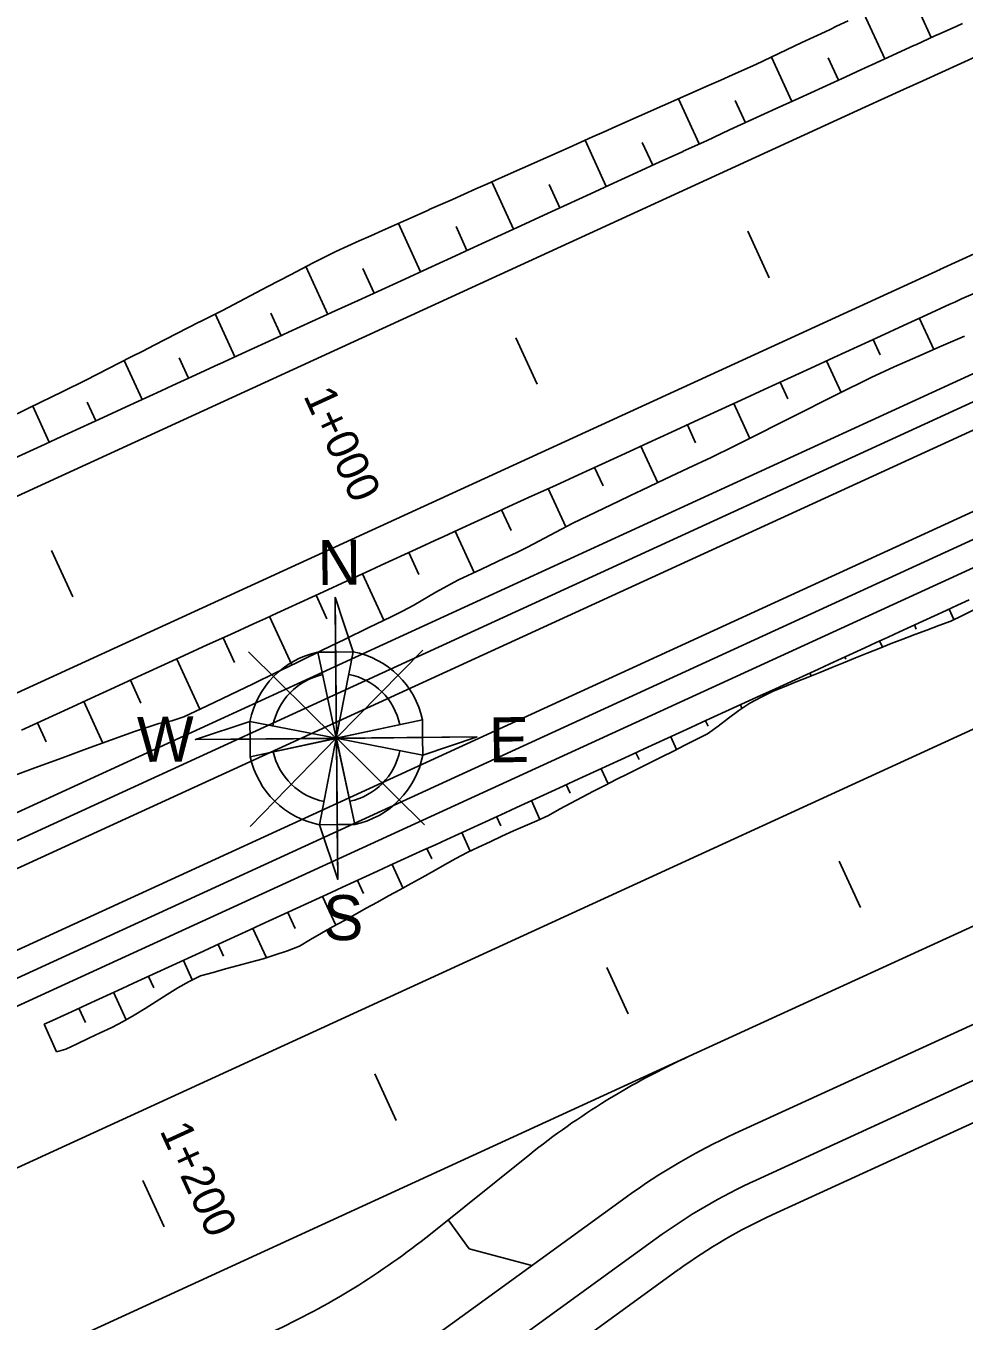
# Model space of a CAD drawing. Extents: x 6503541 to 6503743, y 5888004 to 5888145.
# Drawn here: x 6503619.286 to 6503620.168, y 5888061.951 to 5888063.168 of the extents above; entities that cross this region are included whole.
import ezdxf

# ---------------------------------------------------------------- set-up
doc = ezdxf.new("R2010")
doc.units = 0
doc.layers.add('12', color=7, linetype='Continuous')

msp = doc.modelspace()

# ---------------------------------------------------------------- linework, layer by layer
at = {"layer": '12'}
for p, q in [((6503617.6711, 5888061.6924), (6503621.1014, 5888063.2651)), ((6503605.1366, 5888055.919), (6503621.1114, 5888063.2433)), ((6503605.1466, 5888055.8972), (6503621.1214, 5888063.2215)), ((6503605.1756, 5888055.8339), (6503621.1505, 5888063.1582)), ((6503605.1856, 5888055.8121), (6503621.1605, 5888063.1364)), ((6503617.8058, 5888061.5719), (6503621.1705, 5888063.1146)), ((6503620.0749, 5888063.0915), (6503617.9179, 5888062.1025)), ((6503620.1449, 5888062.9388), (6503618.0131, 5888061.9614)), ((6503620.7824, 5888062.7849), (6503618.1795, 5888061.5914)), ((6503619.5762, 5888062.6308), (6503619.5787, 5888062.3658)), ((6503620.8524, 5888062.6321), (6503619.909, 5888062.1996)), ((6503620.1535, 5888062.6198), (6503620.158, 5888062.61)), ((6503620.1226, 5888062.6009), (6503620.1208, 5888062.6048)), ((6503620.0881, 5888062.5898), (6503620.0907, 5888062.584)), ((6503619.5771, 5888062.4983), (6503619.4947, 5888062.5795)), ((6503619.5601, 5888062.5793), (6503619.5767, 5888062.5794)), ((6503619.5774, 5888062.4984), (6503619.5601, 5888062.5793)), ((6503619.5767, 5888062.5794), (6503619.5933, 5888062.5796)), ((6503619.5774, 5888062.4984), (6503619.5933, 5888062.5796)), ((6503619.5775, 5888062.4987), (6503619.6586, 5888062.581)), ((6503620.0563, 5888062.5727), (6503620.0553, 5888062.5748)), ((6503620.0226, 5888062.5598), (6503620.0239, 5888062.557)), ((6503620.8875, 5888062.5558), (6503619.952, 5888062.1269)), ((6503619.9902, 5888062.5442), (6503619.9899, 5888062.5448)), ((6503619.9572, 5888062.5298), (6503619.9587, 5888062.5265)), ((6503619.5774, 5888062.4984), (6503619.4962, 5888062.5141)), ((6503619.5774, 5888062.4984), (6503619.6584, 5888062.5157)), ((6503619.9268, 5888062.5097), (6503619.9244, 5888062.5148)), ((6503620.9074, 5888062.5122), (6503619.972, 5888062.0833)), ((6503619.445, 5888062.4971), (6503619.7099, 5888062.4996)), ((6503619.5775, 5888062.4987), (6503619.4963, 5888062.4156)), ((6503619.4964, 5888062.4976), (6503619.5771, 5888062.4983)), ((6503619.4965, 5888062.481), (6503619.4964, 5888062.4976)), ((6503619.4965, 5888062.481), (6503619.5774, 5888062.4984)), ((6503619.5771, 5888062.4983), (6503619.4965, 5888062.481)), ((6503619.5616, 5888062.4171), (6503619.5774, 5888062.4984)), ((6503619.5774, 5888062.4984), (6503619.6587, 5888062.4825)), ((6503619.5774, 5888062.4984), (6503619.5948, 5888062.4174)), ((6503619.5775, 5888062.4987), (6503619.6602, 5888062.4171)), ((6503619.8917, 5888062.4998), (6503619.8972, 5888062.4879)), ((6503619.862, 5888062.4783), (6503619.859, 5888062.4848)), ((6503620.9225, 5888062.4795), (6503619.987, 5888062.0506)), ((6503619.8263, 5888062.4698), (6503619.8328, 5888062.4556)), ((6503619.7972, 5888062.4468), (6503619.7935, 5888062.4548)), ((6503619.7608, 5888062.4398), (6503619.7688, 5888062.4222)), ((6503619.732, 5888062.4162), (6503619.7281, 5888062.4248)), ((6503619.6954, 5888062.4098), (6503619.7033, 5888062.3924)), ((6503619.6671, 5888062.385), (6503619.6626, 5888062.3948)), ((6503619.6299, 5888062.3798), (6503619.64, 5888062.3577)), ((6503619.6028, 5888062.3525), (6503619.5972, 5888062.3647)), ((6503619.5645, 5888062.3497), (6503619.5769, 5888062.3227)), ((6503619.5386, 5888062.3197), (6503619.5317, 5888062.3347)), ((6503619.499, 5888062.3197), (6503619.5117, 5888062.2922)), ((6503619.4714, 5888062.2936), (6503619.4663, 5888062.3047)), ((6503619.4336, 5888062.2897), (6503619.442, 5888062.2714)), ((6503619.4059, 5888062.2638), (6503619.4008, 5888062.2747)), ((6503619.3681, 5888062.2597), (6503619.3799, 5888062.2339)), ((6503619.3415, 5888062.2313), (6503619.3354, 5888062.2447)), ((6503619.3027, 5888062.2297), (6503619.3145, 5888062.2039)), ((6503618.1296, 5888061.3838), (6503619.909, 5888062.1996)), ((6503619.7592, 5888062.1073), (6503619.6658, 5888062.0325)), ((6503619.8499, 5888062.0673), (6503619.73, 5888061.9803)), ((6503619.7023, 5888062.0186), (6503619.6825, 5888062.0459)), ((6503619.8781, 5888062.0284), (6503619.6804, 5888061.8851)), ((6503619.7613, 5888062.003), (6503619.7023, 5888062.0186)), ((6503619.8992, 5888061.9993), (6503619.7659, 5888061.9026)), ((6503619.73, 5888061.9803), (6503619.6523, 5888061.924))]:
    msp.add_line(p, q, dxfattribs=at)
for points in [[(6503620.0929, 5888063.1367), (6503620.0734, 5888063.1794)], [(6503619.2708, 5888062.7598), (6503619.2926, 5888062.7698), (6503619.3036, 5888062.7748), (6503619.3144, 5888062.7798), (6503619.3362, 5888062.7898), (6503619.3581, 5888062.7998), (6503619.3581, 5888062.7998), (6503619.3799, 5888062.8098), (6503619.4017, 5888062.8198), (6503619.4126, 5888062.8248), (6503619.4235, 5888062.8298), (6503619.4453, 5888062.8398), (6503619.4671, 5888062.8498), (6503619.4672, 5888062.8498), (6503619.489, 5888062.8598), (6503619.5108, 5888062.8698), (6503619.5217, 5888062.8748), (6503619.5326, 5888062.8798), (6503619.5544, 5888062.8898), (6503619.5762, 5888062.8998), (6503619.5763, 5888062.8998), (6503619.598, 5888062.9098), (6503619.6199, 5888062.9198), (6503619.6308, 5888062.9248), (6503619.6417, 5888062.9298), (6503619.6635, 5888062.9398), (6503619.6853, 5888062.9498), (6503619.6853, 5888062.9498), (6503619.7071, 5888062.9598), (6503619.7289, 5888062.9698), (6503619.7399, 5888062.9748), (6503619.7508, 5888062.9798), (6503619.7726, 5888062.9898), (6503619.7944, 5888062.9998), (6503619.7944, 5888062.9998), (6503619.8162, 5888063.0098), (6503619.838, 5888063.0198), (6503619.849, 5888063.0249), (6503619.8598, 5888063.0298), (6503619.8816, 5888063.0398), (6503619.9035, 5888063.0498), (6503619.9035, 5888063.0499), (6503619.9253, 5888063.0598), (6503619.9471, 5888063.0699), (6503619.958, 5888063.0749), (6503619.9689, 5888063.0799), (6503619.9907, 5888063.0899), (6503620.0125, 5888063.0999), (6503620.0126, 5888063.0999), (6503620.0344, 5888063.1099), (6503620.0562, 5888063.1199), (6503620.0609, 5888063.122), (6503620.0671, 5888063.1249), (6503620.0781, 5888063.1299), (6503620.0807, 5888063.1311), (6503620.1, 5888063.1399), (6503620.1005, 5888063.1401), (6503620.1203, 5888063.1492), (6503620.122, 5888063.1499), (6503620.122, 5888063.1499), (6503620.1401, 5888063.1582), (6503620.1439, 5888063.1599), (6503620.1599, 5888063.1672), (6503620.1659, 5888063.1699)], [(6503619.2773, 5888062.8031), (6503619.2881, 5888062.8084), (6503619.2989, 5888062.8137), (6503619.3204, 5888062.8242), (6503619.342, 5888062.8349), (6503619.342, 5888062.8349), (6503619.3633, 5888062.8458), (6503619.3847, 5888062.8568), (6503619.3955, 5888062.8622), (6503619.4061, 5888062.8677), (6503619.4275, 5888062.8786), (6503619.4489, 5888062.8895), (6503619.449, 5888062.8895), (6503619.4703, 5888062.9004), (6503619.4917, 5888062.9115), (6503619.5023, 5888062.9171), (6503619.5129, 5888062.9227), (6503619.5342, 5888062.9339), (6503619.5555, 5888062.945), (6503619.5555, 5888062.945), (6503619.577, 5888062.9558), (6503619.5989, 5888062.9656), (6503619.6099, 5888062.9705), (6503619.6208, 5888062.9754), (6503619.6427, 5888062.9852), (6503619.6646, 5888062.9949), (6503619.6646, 5888062.995), (6503619.6865, 5888063.0047), (6503619.7085, 5888063.0145), (6503619.7194, 5888063.0194), (6503619.7304, 5888063.0243), (6503619.7523, 5888063.034), (6503619.7742, 5888063.0438), (6503619.7743, 5888063.0438), (6503619.7962, 5888063.0535), (6503619.8181, 5888063.0633), (6503619.8291, 5888063.0682), (6503619.84, 5888063.073), (6503619.862, 5888063.0828), (6503619.8839, 5888063.0925), (6503619.8839, 5888063.0925), (6503619.9059, 5888063.1022), (6503619.9278, 5888063.1119), (6503619.9388, 5888063.1168), (6503619.9497, 5888063.1217), (6503619.9717, 5888063.1314), (6503619.9934, 5888063.1417), (6503619.9934, 5888063.1417), (6503620.0151, 5888063.1519), (6503620.0368, 5888063.1621), (6503620.0415, 5888063.1643), (6503620.0477, 5888063.1673), (6503620.0586, 5888063.1724)], [(6503620.1366, 5888063.1566), (6503620.1268, 5888063.1782)], [(6503620.0056, 5888063.0967), (6503619.9865, 5888063.1384)], [(6503620.0493, 5888063.1167), (6503620.0396, 5888063.1378)], [(6503619.9184, 5888063.0567), (6503619.8989, 5888063.0991)], [(6503619.962, 5888063.0767), (6503619.9524, 5888063.0976)], [(6503619.8311, 5888063.0167), (6503619.8112, 5888063.0602)], [(6503619.8748, 5888063.0367), (6503619.8649, 5888063.0582)], [(6503619.7439, 5888062.9767), (6503619.7235, 5888063.0212)], [(6503619.7875, 5888062.9967), (6503619.7774, 5888063.0187)], [(6503619.6566, 5888062.9367), (6503619.6358, 5888062.9821)], [(6503619.7002, 5888062.9567), (6503619.6899, 5888062.9791)], [(6503619.9843, 5888062.9311), (6503619.9643, 5888062.9748)], [(6503619.5693, 5888062.8966), (6503619.5488, 5888062.9415)], [(6503619.613, 5888062.9167), (6503619.6024, 5888062.9396)], [(6503619.2816, 5888062.506), (6503619.2925, 5888062.511), (6503619.3034, 5888062.516), (6503619.3252, 5888062.526), (6503619.347, 5888062.536), (6503619.347, 5888062.536), (6503619.3688, 5888062.546), (6503619.3906, 5888062.556), (6503619.4016, 5888062.561), (6503619.4125, 5888062.566), (6503619.4343, 5888062.576), (6503619.4561, 5888062.586), (6503619.4561, 5888062.586), (6503619.4779, 5888062.596), (6503619.4997, 5888062.606), (6503619.5107, 5888062.611), (6503619.5215, 5888062.616), (6503619.5433, 5888062.626), (6503619.5652, 5888062.636), (6503619.5652, 5888062.636), (6503619.587, 5888062.646), (6503619.6088, 5888062.656), (6503619.6197, 5888062.661), (6503619.6306, 5888062.666), (6503619.6524, 5888062.676), (6503619.6742, 5888062.686), (6503619.6743, 5888062.686), (6503619.6961, 5888062.696), (6503619.7179, 5888062.706), (6503619.7288, 5888062.711), (6503619.7397, 5888062.716), (6503619.7615, 5888062.726), (6503619.7833, 5888062.736), (6503619.7834, 5888062.736), (6503619.8051, 5888062.746), (6503619.827, 5888062.756), (6503619.8379, 5888062.761), (6503619.8488, 5888062.766), (6503619.8706, 5888062.776), (6503619.8924, 5888062.786), (6503619.8924, 5888062.786), (6503619.9142, 5888062.796), (6503619.936, 5888062.806), (6503619.947, 5888062.8111), (6503619.9579, 5888062.816), (6503619.9797, 5888062.826), (6503620.0015, 5888062.836), (6503620.0015, 5888062.8361), (6503620.0233, 5888062.846), (6503620.0451, 5888062.8561), (6503620.0561, 5888062.8611), (6503620.0669, 5888062.8661), (6503620.0888, 5888062.8761), (6503620.1106, 5888062.8861), (6503620.1106, 5888062.8861), (6503620.1324, 5888062.8961), (6503620.1542, 5888062.9061), (6503620.1589, 5888062.9082), (6503620.1651, 5888062.9111), (6503620.1759, 5888062.916)], [(6503619.4821, 5888062.8566), (6503619.4636, 5888062.897)], [(6503619.5257, 5888062.8766), (6503619.5159, 5888062.8979)], [(6503620.1255, 5888062.8929), (6503620.139, 5888062.8636)], [(6503619.2747, 5888062.4634), (6503619.2973, 5888062.4717), (6503619.3086, 5888062.4758), (6503619.3199, 5888062.48), (6503619.3425, 5888062.4883), (6503619.3651, 5888062.4965), (6503619.3651, 5888062.4966), (6503619.3877, 5888062.5048), (6503619.4107, 5888062.5121), (6503619.4228, 5888062.5148), (6503619.4342, 5888062.5185), (6503619.4559, 5888062.5288), (6503619.4775, 5888062.5392), (6503619.4776, 5888062.5392), (6503619.4991, 5888062.5496), (6503619.5208, 5888062.5601), (6503619.5316, 5888062.5653), (6503619.5424, 5888062.5706), (6503619.564, 5888062.581), (6503619.5856, 5888062.5915), (6503619.5856, 5888062.5915), (6503619.6072, 5888062.602), (6503619.6288, 5888062.6125), (6503619.6396, 5888062.6177), (6503619.6502, 5888062.6233), (6503619.671, 5888062.6355), (6503619.6921, 5888062.6471), (6503619.6921, 5888062.6472), (6503619.7138, 5888062.6573), (6503619.7355, 5888062.6675), (6503619.7464, 5888062.6726), (6503619.7571, 5888062.678), (6503619.7784, 5888062.6892), (6503619.7997, 5888062.7004), (6503619.7997, 5888062.7004), (6503619.8212, 5888062.7109), (6503619.8429, 5888062.7212), (6503619.8538, 5888062.7263), (6503619.8646, 5888062.7314), (6503619.8863, 5888062.7417), (6503619.908, 5888062.752), (6503619.9081, 5888062.752), (6503619.9297, 5888062.7622), (6503619.9513, 5888062.7728), (6503619.9621, 5888062.7782), (6503619.9728, 5888062.7835), (6503619.9942, 5888062.7943), (6503620.0157, 5888062.8051), (6503620.0157, 5888062.8051), (6503620.0371, 5888062.8159), (6503620.0586, 5888062.8267), (6503620.0694, 5888062.8321), (6503620.0801, 5888062.8374), (6503620.1019, 5888062.8474), (6503620.1239, 5888062.857), (6503620.1239, 5888062.857), (6503620.1459, 5888062.8666), (6503620.1679, 5888062.8762)], [(6503619.7661, 5888062.8311), (6503619.7461, 5888062.8747)], [(6503620.0819, 5888062.8729), (6503620.0885, 5888062.8586)], [(6503619.3948, 5888062.8166), (6503619.378, 5888062.8533)], [(6503619.4384, 5888062.8366), (6503619.4296, 5888062.8559)], [(6503620.0383, 5888062.8529), (6503620.0518, 5888062.8233)], [(6503619.9946, 5888062.8329), (6503620.0018, 5888062.8173)], [(6503619.3512, 5888062.7966), (6503619.3432, 5888062.8141)], [(6503619.3075, 5888062.7766), (6503619.2921, 5888062.8103)], [(6503619.951, 5888062.8129), (6503619.966, 5888062.7801)], [(6503619.9074, 5888062.7929), (6503619.9151, 5888062.7759)], [(6503619.8637, 5888062.7729), (6503619.8795, 5888062.7385)], [(6503619.8201, 5888062.7529), (6503619.8281, 5888062.7354)], [(6503619.7765, 5888062.7329), (6503619.793, 5888062.6969)], [(6503619.7328, 5888062.7129), (6503619.7416, 5888062.6937)], [(6503619.6892, 5888062.6929), (6503619.707, 5888062.6541)], [(6503619.3298, 5888062.6311), (6503619.3098, 5888062.6747)], [(6503619.6456, 5888062.6729), (6503619.655, 5888062.6522)], [(6503619.6019, 5888062.6529), (6503619.622, 5888062.6092)], [(6503619.5583, 5888062.6328), (6503619.5685, 5888062.6105)], [(6503619.5762, 5888062.6308), (6503619.5767, 5888062.5794), (6503619.5767, 5888062.5794), (6503619.5933, 5888062.5796), (6503619.5762, 5888062.6308)], [(6503619.3027, 5888062.2297), (6503619.3106, 5888062.2333), (6503619.3215, 5888062.2383), (6503619.3324, 5888062.2433), (6503619.3433, 5888062.2483), (6503619.3542, 5888062.2533), (6503619.3651, 5888062.2583), (6503619.376, 5888062.2633), (6503619.3869, 5888062.2683), (6503619.3978, 5888062.2733), (6503619.4087, 5888062.2783), (6503619.4196, 5888062.2833), (6503619.4306, 5888062.2883), (6503619.4415, 5888062.2933), (6503619.4524, 5888062.2983), (6503619.4633, 5888062.3033), (6503619.4742, 5888062.3083), (6503619.4851, 5888062.3134), (6503619.496, 5888062.3184), (6503619.5069, 5888062.3234), (6503619.5178, 5888062.3284), (6503619.5287, 5888062.3334), (6503619.5396, 5888062.3384), (6503619.5505, 5888062.3434), (6503619.5615, 5888062.3484), (6503619.5724, 5888062.3534), (6503619.5833, 5888062.3584), (6503619.5942, 5888062.3634), (6503619.6051, 5888062.3684), (6503619.616, 5888062.3734), (6503619.6269, 5888062.3784), (6503619.6378, 5888062.3834), (6503619.6487, 5888062.3884), (6503619.6596, 5888062.3934), (6503619.6705, 5888062.3984), (6503619.6814, 5888062.4034), (6503619.6924, 5888062.4084), (6503619.7033, 5888062.4134), (6503619.7142, 5888062.4184), (6503619.7251, 5888062.4234), (6503619.736, 5888062.4284), (6503619.7469, 5888062.4334), (6503619.7578, 5888062.4384), (6503619.7687, 5888062.4434), (6503619.7796, 5888062.4484), (6503619.7905, 5888062.4534), (6503619.8014, 5888062.4584), (6503619.8123, 5888062.4634), (6503619.8232, 5888062.4684), (6503619.8342, 5888062.4734), (6503619.8451, 5888062.4784), (6503619.856, 5888062.4834), (6503619.8669, 5888062.4884), (6503619.8778, 5888062.4934), (6503619.8887, 5888062.4984), (6503619.8996, 5888062.5034), (6503619.9105, 5888062.5084), (6503619.9214, 5888062.5134), (6503619.9323, 5888062.5184), (6503619.9432, 5888062.5234), (6503619.9541, 5888062.5284), (6503619.9651, 5888062.5334), (6503619.976, 5888062.5384), (6503619.9869, 5888062.5434), (6503619.9978, 5888062.5484), (6503620.0087, 5888062.5534), (6503620.0196, 5888062.5584), (6503620.0305, 5888062.5634), (6503620.0414, 5888062.5684), (6503620.0523, 5888062.5734), (6503620.0632, 5888062.5784), (6503620.0741, 5888062.5834), (6503620.085, 5888062.5884), (6503620.096, 5888062.5934), (6503620.1069, 5888062.5984), (6503620.1178, 5888062.6034), (6503620.1287, 5888062.6084), (6503620.1396, 5888062.6134), (6503620.1505, 5888062.6184), (6503620.1614, 5888062.6234), (6503620.1723, 5888062.6284)], [(6503619.3145, 5888062.2039), (6503619.323, 5888062.2063), (6503619.3338, 5888062.2114), (6503619.3447, 5888062.2165), (6503619.3555, 5888062.2216), (6503619.3664, 5888062.2267), (6503619.3771, 5888062.2323), (6503619.3875, 5888062.2383), (6503619.3978, 5888062.2446), (6503619.4081, 5888062.2511), (6503619.4183, 5888062.2575), (6503619.4285, 5888062.264), (6503619.439, 5888062.2699), (6503619.4498, 5888062.2753), (6503619.4615, 5888062.2784), (6503619.4733, 5888062.2816), (6503619.485, 5888062.2848), (6503619.4968, 5888062.2879), (6503619.5085, 5888062.2911), (6503619.5199, 5888062.295), (6503619.5314, 5888062.2988), (6503619.5427, 5888062.303), (6503619.553, 5888062.3093), (6503619.5634, 5888062.3153), (6503619.5739, 5888062.3211), (6503619.5845, 5888062.3269), (6503619.595, 5888062.3328), (6503619.6055, 5888062.3386), (6503619.6161, 5888062.3444), (6503619.6266, 5888062.3502), (6503619.6371, 5888062.3561), (6503619.6477, 5888062.3619), (6503619.6582, 5888062.3677), (6503619.6687, 5888062.3735), (6503619.6792, 5888062.3794), (6503619.6896, 5888062.3855), (6503619.7003, 5888062.391), (6503619.7112, 5888062.3961), (6503619.722, 5888062.4012), (6503619.7329, 5888062.4063), (6503619.7438, 5888062.4113), (6503619.7548, 5888062.4161), (6503619.7658, 5888062.4209), (6503619.7767, 5888062.4258), (6503619.7873, 5888062.4316), (6503619.7979, 5888062.4373), (6503619.8085, 5888062.443), (6503619.8191, 5888062.4487), (6503619.8298, 5888062.4541), (6503619.8405, 5888062.4595), (6503619.8513, 5888062.4649), (6503619.862, 5888062.4703), (6503619.8727, 5888062.4757), (6503619.8835, 5888062.481), (6503619.8942, 5888062.4864), (6503619.9049, 5888062.4918), (6503619.9157, 5888062.4972), (6503619.9264, 5888062.5026), (6503619.9363, 5888062.5097), (6503619.9461, 5888062.5172), (6503619.9559, 5888062.5246), (6503619.966, 5888062.5314), (6503619.9767, 5888062.5369), (6503619.9874, 5888062.5423), (6503619.9985, 5888062.5468), (6503620.0097, 5888062.5513), (6503620.0208, 5888062.5558), (6503620.0319, 5888062.5603), (6503620.0431, 5888062.5648), (6503620.0542, 5888062.5693), (6503620.0653, 5888062.5738), (6503620.0765, 5888062.5783), (6503620.0876, 5888062.5828), (6503620.0988, 5888062.5873), (6503620.11, 5888062.5915), (6503620.1213, 5888062.5958), (6503620.1325, 5888062.6), (6503620.1438, 5888062.6043), (6503620.155, 5888062.6085), (6503620.1659, 5888062.6137), (6503620.1767, 5888062.6189)], [(6503619.5147, 5888062.6128), (6503619.5356, 5888062.5673)], [(6503619.471, 5888062.5928), (6503619.4817, 5888062.5696)], [(6503619.4274, 5888062.5728), (6503619.4491, 5888062.5256)], [(6503619.5775, 5888062.4984), (6503619.5767, 5888062.5794), (6503619.5601, 5888062.5792), (6503619.5774, 5888062.4984)], [(6503619.3838, 5888062.5528), (6503619.3936, 5888062.5313)], [(6503619.3401, 5888062.5328), (6503619.358, 5888062.4939)], [(6503619.2965, 5888062.5128), (6503619.3046, 5888062.4951)], [(6503619.4964, 5888062.4976), (6503619.4962, 5888062.5141), (6503619.445, 5888062.4971), (6503619.4964, 5888062.4976)], [(6503619.5775, 5888062.4984), (6503619.5775, 5888062.4984), (6503619.5777, 5888062.4983), (6503619.6585, 5888062.4991), (6503619.6584, 5888062.5157), (6503619.5775, 5888062.4984)], [(6503619.5771, 5888062.4983), (6503619.4964, 5888062.4976), (6503619.4965, 5888062.481), (6503619.5771, 5888062.4983)], [(6503619.5782, 5888062.4172), (6503619.5948, 5888062.4174), (6503619.5775, 5888062.4981), (6503619.5782, 5888062.4172)], [(6503619.7099, 5888062.4996), (6503619.6585, 5888062.4991), (6503619.6587, 5888062.4825), (6503619.7099, 5888062.4996)], [(6503619.5782, 5888062.4172), (6503619.5616, 5888062.4171), (6503619.5787, 5888062.3658), (6503619.5782, 5888062.4172)], [(6503620.07, 5888062.3394), (6503620.05, 5888062.383)], [(6503619.8518, 5888062.2394), (6503619.8318, 5888062.283)], [(6503619.6337, 5888062.1394), (6503619.6137, 5888062.183)], [(6503619.3955, 5888062.083), (6503619.4155, 5888062.0393)]]:
    msp.add_lwpolyline(points, dxfattribs=at)
for centre, radius, start, end in [((6503630.1124, 5888041.1989), 24.084, 111.63106, 114.63106), ((6503630.1124, 5888041.1989), 23.916, 111.63106, 114.63106), ((6503619.5774, 5888062.4984), 0.0827, 102.0474, 168.9738), ((6503619.5775, 5888062.4984), 0.0827, 12.0554, 79.0163), ((6503619.5775, 5888062.4987), 0.0608, 102.1671, 169.2958), ((6503619.5775, 5888062.4987), 0.0608, 11.7816, 78.9353), ((6503619.5775, 5888062.4987), 0.0608, 192.3917, 259.0318), ((6503619.5775, 5888062.4987), 0.0608, 282.0081, 348.6723), ((6503619.5774, 5888062.4983), 0.0827, 192.0538, 259.0158), ((6503619.5775, 5888062.4983), 0.0827, 282.0538, 349.0163), ((6503620.209, 5888061.5451), 0.72, 114.6311, 128.6673), ((6503620.2021, 5888061.5815), 0.6, 114.6311, 125.941), ((6503620.2021, 5888061.5815), 0.552, 114.6312, 125.941), ((6503620.2021, 5888061.5815), 0.516, 114.6316, 125.941), ((6503619.216, 5888062.5947), 0.72, 294.6311, 308.6673)]:
    msp.add_arc(centre, radius, start, end, dxfattribs=at)

# ---------------------------------------------------------------- texts
for s, height, rotation, p in [('1+000', 0.03, 294.6311, (6503619.5461, 5888062.8202)), ('N', 0.0423, 0.535, (6503619.5599, 5888062.6423)), ('W', 0.0423, 0.535, (6503619.3903, 5888062.4761)), ('E', 0.0423, 0.535, (6503619.721, 5888062.4757)), ('S', 0.0423, 0.535, (6503619.5652, 5888062.3085)), ('1+200', 0.03, 294.6311, (6503619.411, 5888062.1297))]:
    msp.add_text(s, height=height, rotation=rotation, dxfattribs=at).set_placement(p)

doc.saveas('drawing.dxf')
